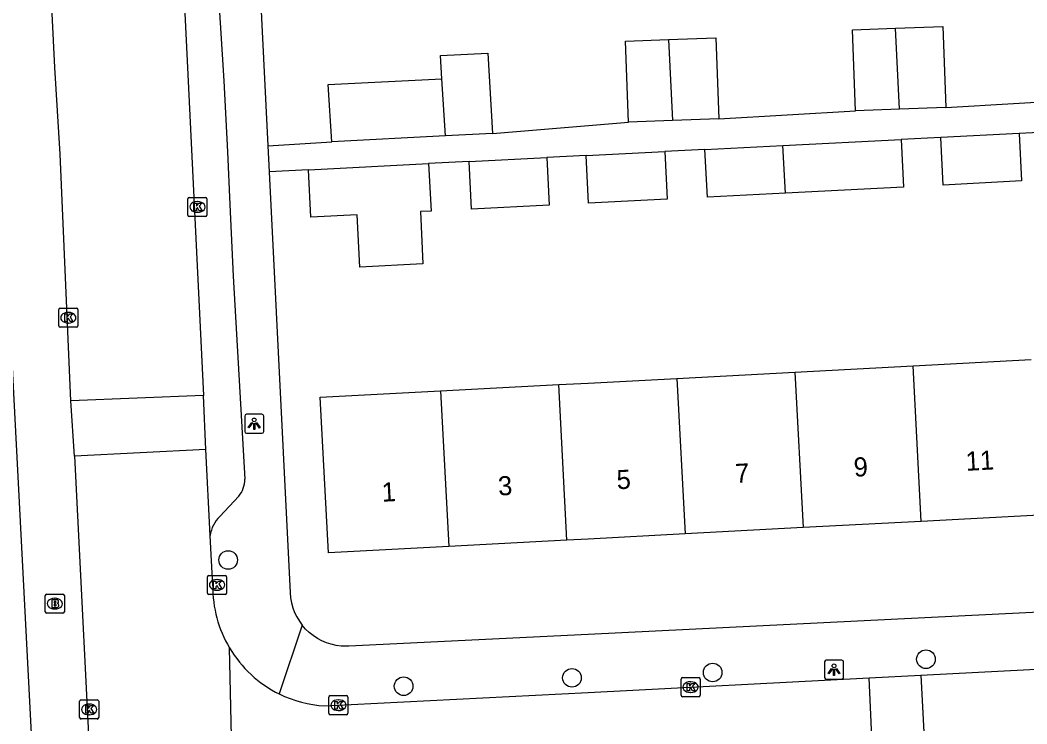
# Model space of a CAD drawing. Extents: x 161084 to 161928, y 385355 to 386522.
# Drawn here: x 161470.2 to 161523, y 385881.7 to 385918.6 of the extents above; entities that cross this region are included whole.
import ezdxf

# ---------------------------------------------------------------- set-up
doc = ezdxf.new("R2010")
doc.units = 0
for name, color, linetype in [('IMGEO_Boom', 7, 'Continuous'), ('IMGEO_Brandkraan', 7, 'Continuous'), ('IMGEO_Kolk', 7, 'Continuous'), ('IMGEO_Lichtpunt', 7, 'Continuous'), ('IMGEO_Pand', 7, 'Continuous'), ('IMGEO_Pand_nummerreeks', 7, 'Continuous'), ('IMGEO_Rijbaan_lokaal_open', 7, 'Continuous'), ('IMGEO_Voetpad_open', 7, 'Continuous')]:
    doc.layers.add(name, color=color, linetype=linetype)

msp = doc.modelspace()

# ---------------------------------------------------------------- linework, layer by layer
at = {"layer": 'IMGEO_Boom'}
for centre in [(161481.119, 385890.33), (161517.704, 385885.129), (161499.145, 385884.154), (161506.522, 385884.432), (161490.32, 385883.714)]:
    msp.add_circle(centre, 0.489, dxfattribs=at)
at = {"layer": 'IMGEO_Brandkraan'}
for p, q in [((161471.529, 385887.616), (161471.529, 385888.468)), ((161471.604, 385888.542), (161472.456, 385888.542)), ((161472.017, 385888.322), (161472.042, 385888.322)), ((161472.53, 385888.468), (161472.53, 385887.616)), ((161472.04, 385887.762), (161472.015, 385887.762)), ((161472.456, 385887.542), (161471.604, 385887.542))]:
    msp.add_line(p, q, dxfattribs=at)
for points in [[(161471.529, 385887.616), (161471.529, 385888.468)], [(161471.604, 385888.542), (161472.456, 385888.542)], [(161471.877, 385888.242), (161471.877, 385887.842), (161472.09, 385887.842)], [(161472.108, 385888.242), (161471.877, 385888.242)], [(161472.53, 385888.468), (161472.53, 385887.616)], [(161472.056, 385888.161), (161472.002, 385888.161), (161472.002, 385888.085)], [(161472.002, 385888.085), (161472.055, 385888.085)], [(161472.064, 385888.009), (161472.002, 385888.009), (161472.002, 385887.928)], [(161472.002, 385887.928), (161472.064, 385887.928)], [(161472.456, 385887.542), (161471.604, 385887.542)]]:
    msp.add_lwpolyline(points, dxfattribs=at)
for centre, radius, start, end in [((161471.606, 385888.466), 0.0765, 91.552, 178.448), ((161471.606, 385888.466), 0.0765, 91.552, 178.448), ((161472.112, 385888.097), 0.145, 59.4692, 91.5367), ((161472.454, 385888.466), 0.0765, 1.552, 88.448), ((161472.454, 385888.466), 0.0765, 1.552, 88.448), ((161472.057, 385888.123), 0.0379, 267.8285, 90.9355), ((161472.065, 385887.968), 0.0404, 269.8759, 90.5077), ((161472.096, 385888.093), 0.251, 268.6676, 293.5347), ((161472.137, 385888.144), 0.0922, 285.5137, 58.1501), ((161472.142, 385887.952), 0.105, 301.3115, 78.989), ((161471.606, 385887.618), 0.0765, 181.552, 268.448), ((161471.606, 385887.618), 0.0765, 181.552, 268.448), ((161472.454, 385887.618), 0.0765, 271.552, 358.448), ((161472.454, 385887.618), 0.0765, 271.552, 358.448)]:
    msp.add_arc(centre, radius, start, end, dxfattribs=at)
for centre, major_axis, ratio, start_param, end_param in [((161472.016, 385888.042), (-0.387, 0.002), 0.722429, 4.712389, 7.853982), ((161472.041, 385888.042), (-0.39, 0.002), 0.717154, 1.570796, 4.712389)]:
    msp.add_ellipse(centre, major_axis=major_axis, ratio=ratio, start_param=start_param, end_param=end_param, dxfattribs=at)
at = {"layer": 'IMGEO_Kolk'}
for p, q in [((161479.007, 385908.408), (161479.007, 385909.26)), ((161479.082, 385909.334), (161479.934, 385909.334)), ((161479.495, 385909.114), (161479.52, 385909.114)), ((161480.008, 385909.26), (161480.008, 385908.408)), ((161479.934, 385908.334), (161479.082, 385908.334)), ((161479.518, 385908.554), (161479.493, 385908.554)), ((161472.238, 385902.605), (161472.238, 385903.457)), ((161472.313, 385903.531), (161473.165, 385903.531)), ((161472.726, 385903.311), (161472.751, 385903.311)), ((161473.239, 385903.457), (161473.239, 385902.605)), ((161473.165, 385902.531), (161472.313, 385902.531)), ((161472.749, 385902.751), (161472.724, 385902.751)), ((161480.035, 385888.599), (161480.035, 385889.451)), ((161480.11, 385889.525), (161480.962, 385889.525)), ((161480.523, 385889.305), (161480.548, 385889.305)), ((161481.036, 385889.451), (161481.036, 385888.599)), ((161480.962, 385888.525), (161480.11, 385888.525)), ((161480.546, 385888.745), (161480.521, 385888.745)), ((161504.864, 385883.239), (161504.864, 385884.091)), ((161504.939, 385884.165), (161505.791, 385884.165)), ((161505.865, 385884.091), (161505.865, 385883.239)), ((161505.352, 385883.945), (161505.377, 385883.945)), ((161473.406, 385882.996), (161474.258, 385882.996)), ((161486.399, 385882.294), (161486.399, 385883.146)), ((161486.474, 385883.22), (161487.326, 385883.22)), ((161486.887, 385883), (161486.912, 385883)), ((161487.4, 385883.146), (161487.4, 385882.294)), ((161505.791, 385883.165), (161504.939, 385883.165)), ((161505.375, 385883.385), (161505.35, 385883.385)), ((161473.331, 385882.07), (161473.331, 385882.922)), ((161473.819, 385882.776), (161473.844, 385882.776)), ((161474.332, 385882.922), (161474.332, 385882.07)), ((161486.91, 385882.44), (161486.885, 385882.44)), ((161474.258, 385881.996), (161473.406, 385881.996)), ((161473.842, 385882.216), (161473.817, 385882.216)), ((161487.326, 385882.22), (161486.474, 385882.22))]:
    msp.add_line(p, q, dxfattribs=at)
for points in [[(161479.007, 385908.408), (161479.007, 385909.26)], [(161479.082, 385909.334), (161479.934, 385909.334)], [(161479.328, 385909.034), (161479.451, 385909.034), (161479.451, 385908.883), (161479.581, 385909.034), (161479.745, 385909.034), (161479.599, 385908.883), (161479.752, 385908.634), (161479.6, 385908.634), (161479.515, 385908.798), (161479.451, 385908.731), (161479.451, 385908.634), (161479.328, 385908.634), (161479.328, 385909.034)], [(161480.008, 385909.26), (161480.008, 385908.408)], [(161479.934, 385908.334), (161479.082, 385908.334)], [(161472.238, 385902.605), (161472.238, 385903.457)], [(161472.313, 385903.531), (161473.165, 385903.531)], [(161472.559, 385903.231), (161472.682, 385903.231), (161472.682, 385903.08), (161472.812, 385903.231), (161472.976, 385903.231), (161472.83, 385903.08), (161472.983, 385902.831), (161472.831, 385902.831), (161472.746, 385902.995), (161472.682, 385902.928), (161472.682, 385902.831), (161472.559, 385902.831), (161472.559, 385903.231)], [(161473.239, 385903.457), (161473.239, 385902.605)], [(161473.165, 385902.531), (161472.313, 385902.531)], [(161480.035, 385888.599), (161480.035, 385889.451)], [(161480.11, 385889.525), (161480.962, 385889.525)], [(161481.036, 385889.451), (161481.036, 385888.599)], [(161480.356, 385889.225), (161480.479, 385889.225), (161480.479, 385889.074), (161480.609, 385889.225), (161480.773, 385889.225), (161480.627, 385889.074), (161480.78, 385888.825), (161480.628, 385888.825), (161480.543, 385888.989), (161480.479, 385888.922), (161480.479, 385888.825), (161480.356, 385888.825), (161480.356, 385889.225)], [(161480.962, 385888.525), (161480.11, 385888.525)], [(161504.864, 385883.239), (161504.864, 385884.091)], [(161504.939, 385884.165), (161505.791, 385884.165)], [(161505.865, 385884.091), (161505.865, 385883.239)], [(161505.185, 385883.865), (161505.308, 385883.865), (161505.308, 385883.714), (161505.438, 385883.865), (161505.602, 385883.865), (161505.456, 385883.714), (161505.609, 385883.465), (161505.457, 385883.465), (161505.372, 385883.629), (161505.308, 385883.562), (161505.308, 385883.465), (161505.185, 385883.465), (161505.185, 385883.865)], [(161473.406, 385882.996), (161474.258, 385882.996)], [(161486.399, 385882.294), (161486.399, 385883.146)], [(161486.474, 385883.22), (161487.326, 385883.22)], [(161487.4, 385883.146), (161487.4, 385882.294)], [(161505.791, 385883.165), (161504.939, 385883.165)], [(161473.331, 385882.07), (161473.331, 385882.922)], [(161473.652, 385882.696), (161473.775, 385882.696), (161473.775, 385882.545), (161473.905, 385882.696), (161474.069, 385882.696), (161473.923, 385882.545), (161474.076, 385882.296), (161473.924, 385882.296), (161473.839, 385882.46), (161473.775, 385882.393), (161473.775, 385882.296), (161473.652, 385882.296), (161473.652, 385882.696)], [(161474.332, 385882.922), (161474.332, 385882.07)], [(161486.72, 385882.92), (161486.843, 385882.92), (161486.843, 385882.769), (161486.973, 385882.92), (161487.137, 385882.92), (161486.991, 385882.769), (161487.144, 385882.52), (161486.992, 385882.52), (161486.907, 385882.684), (161486.843, 385882.617), (161486.843, 385882.52), (161486.72, 385882.52), (161486.72, 385882.92)], [(161474.258, 385881.996), (161473.406, 385881.996)], [(161487.326, 385882.22), (161486.474, 385882.22)]]:
    msp.add_lwpolyline(points, dxfattribs=at)
for centre, start, end in [((161479.084, 385909.258), 91.552, 178.448), ((161479.084, 385909.258), 91.552, 178.448), ((161479.932, 385909.258), 1.552, 88.448), ((161479.932, 385909.258), 1.552, 88.448), ((161479.084, 385908.41), 181.552, 268.448), ((161479.084, 385908.41), 181.552, 268.448), ((161479.932, 385908.41), 271.552, 358.448), ((161479.932, 385908.41), 271.552, 358.448), ((161472.315, 385903.455), 91.552, 178.448), ((161472.315, 385903.455), 91.552, 178.448), ((161473.163, 385903.455), 1.552, 88.448), ((161473.163, 385903.455), 1.552, 88.448), ((161472.315, 385902.607), 181.552, 268.448), ((161472.315, 385902.607), 181.552, 268.448), ((161473.163, 385902.607), 271.552, 358.448), ((161473.163, 385902.607), 271.552, 358.448), ((161480.112, 385889.449), 91.552, 178.448), ((161480.112, 385889.449), 91.552, 178.448), ((161480.96, 385889.449), 1.552, 88.448), ((161480.96, 385889.449), 1.552, 88.448), ((161480.112, 385888.601), 181.552, 268.448), ((161480.112, 385888.601), 181.552, 268.448), ((161480.96, 385888.601), 271.552, 358.448), ((161480.96, 385888.601), 271.552, 358.448), ((161504.941, 385884.089), 91.552, 178.448), ((161504.941, 385884.089), 91.552, 178.448), ((161505.789, 385884.089), 1.552, 88.448), ((161505.789, 385884.089), 1.552, 88.448), ((161473.408, 385882.92), 91.552, 178.448), ((161473.408, 385882.92), 91.552, 178.448), ((161474.256, 385882.92), 1.552, 88.448), ((161474.256, 385882.92), 1.552, 88.448), ((161486.476, 385883.144), 91.552, 178.448), ((161486.476, 385883.144), 91.552, 178.448), ((161487.324, 385883.144), 1.552, 88.448), ((161487.324, 385883.144), 1.552, 88.448), ((161504.941, 385883.241), 181.552, 268.448), ((161504.941, 385883.241), 181.552, 268.448), ((161505.789, 385883.241), 271.552, 358.448), ((161505.789, 385883.241), 271.552, 358.448), ((161473.408, 385882.072), 181.552, 268.448), ((161473.408, 385882.072), 181.552, 268.448), ((161474.256, 385882.072), 271.552, 358.448), ((161474.256, 385882.072), 271.552, 358.448), ((161486.476, 385882.296), 181.552, 268.448), ((161486.476, 385882.296), 181.552, 268.448), ((161487.324, 385882.296), 271.552, 358.448), ((161487.324, 385882.296), 271.552, 358.448)]:
    msp.add_arc(centre, 0.0765, start, end, dxfattribs=at)
for centre, major_axis, ratio, start_param, end_param in [((161479.494, 385908.834), (-0.387, 0.002), 0.722429, 4.712389, 7.853982), ((161479.519, 385908.834), (-0.39, 0.002), 0.717154, 1.570796, 4.712389), ((161472.725, 385903.031), (-0.387, 0.002), 0.722429, 4.712389, 7.853982), ((161472.75, 385903.031), (-0.39, 0.002), 0.717154, 1.570796, 4.712389), ((161480.522, 385889.025), (-0.387, 0.002), 0.722429, 4.712389, 7.853982), ((161480.547, 385889.025), (-0.39, 0.002), 0.717154, 1.570796, 4.712389), ((161505.351, 385883.665), (-0.387, 0.002), 0.722429, 4.712389, 7.853982), ((161505.376, 385883.665), (-0.39, 0.002), 0.717154, 1.570796, 4.712389), ((161486.886, 385882.72), (-0.387, 0.002), 0.722429, 4.712389, 7.853982), ((161486.911, 385882.72), (-0.39, 0.002), 0.717154, 1.570796, 4.712389), ((161473.818, 385882.496), (-0.387, 0.002), 0.722429, 4.712389, 7.853982), ((161473.843, 385882.496), (-0.39, 0.002), 0.717154, 1.570796, 4.712389)]:
    msp.add_ellipse(centre, major_axis=major_axis, ratio=ratio, start_param=start_param, end_param=end_param, dxfattribs=at)
at = {"layer": 'IMGEO_Lichtpunt'}
for p, q in [((161481.986, 385897.875), (161481.986, 385897.068)), ((161481.986, 385897.875), (161481.986, 385897.068)), ((161482.888, 385897.97), (161482.08, 385897.97)), ((161482.888, 385897.97), (161482.08, 385897.97)), ((161482.982, 385897.068), (161482.982, 385897.875)), ((161482.982, 385897.068), (161482.982, 385897.875)), ((161482.08, 385896.974), (161482.888, 385896.974)), ((161482.08, 385896.974), (161482.888, 385896.974)), ((161513.289, 385885.079), (161512.481, 385885.079)), ((161513.289, 385885.079), (161512.481, 385885.079)), ((161512.387, 385884.984), (161512.387, 385884.177)), ((161512.387, 385884.984), (161512.387, 385884.177)), ((161513.383, 385884.177), (161513.383, 385884.984)), ((161513.383, 385884.177), (161513.383, 385884.984)), ((161512.481, 385884.083), (161513.289, 385884.083)), ((161512.481, 385884.083), (161513.289, 385884.083))]:
    msp.add_line(p, q, dxfattribs=at)
for points in [[(161482.36, 385897.539), (161482.399, 385897.511), (161482.211, 385897.249), (161482.173, 385897.276), (161482.36, 385897.539)], [(161482.462, 385897.491), (161482.509, 385897.491), (161482.509, 385897.169), (161482.462, 385897.169), (161482.462, 385897.491)], [(161482.572, 385897.511), (161482.61, 385897.538), (161482.797, 385897.276), (161482.758, 385897.248), (161482.572, 385897.511)], [(161512.761, 385884.648), (161512.8, 385884.62), (161512.612, 385884.358), (161512.574, 385884.385), (161512.761, 385884.648)], [(161512.863, 385884.6), (161512.91, 385884.6), (161512.91, 385884.278), (161512.863, 385884.278), (161512.863, 385884.6)], [(161512.973, 385884.62), (161513.011, 385884.647), (161513.198, 385884.385), (161513.159, 385884.357), (161512.973, 385884.62)]]:
    msp.add_lwpolyline(points, dxfattribs=at)
for centre in [(161482.485, 385897.673), (161512.886, 385884.782)]:
    msp.add_circle(centre, 0.0994, dxfattribs=at)
for centre, start, end in [((161482.08, 385897.875), 90, 180), ((161482.08, 385897.875), 90, 180), ((161482.888, 385897.875), 0, 90), ((161482.888, 385897.875), 0, 90), ((161482.08, 385897.068), 180, 270), ((161482.08, 385897.068), 180, 270), ((161482.888, 385897.068), 270, 0), ((161482.888, 385897.068), 270, 360), ((161512.481, 385884.984), 90, 180), ((161512.481, 385884.984), 90, 180), ((161513.289, 385884.984), 0, 90), ((161513.289, 385884.984), 0, 90), ((161512.481, 385884.177), 180, 270), ((161512.481, 385884.177), 180, 270), ((161513.289, 385884.177), 270, 0), ((161513.289, 385884.177), 270, 360)]:
    msp.add_arc(centre, 0.0946, start, end, dxfattribs=at)
at = {"layer": 'IMGEO_Pand'}
for points in [[(161514.014, 385913.869), (161513.853, 385918.114), (161516.106, 385918.2)], [(161516.106, 385918.2), (161518.591, 385918.294), (161518.753, 385914.048)], [(161516.32, 385913.956), (161516.106, 385918.2)], [(161502.108, 385913.275), (161501.947, 385917.52), (161504.2, 385917.606)], [(161504.2, 385917.606), (161506.685, 385917.7), (161506.847, 385913.454)], [(161504.2, 385917.606), (161504.413, 385913.362)], [(161492.329, 385915.556), (161492.261, 385916.772), (161494.738, 385916.899), (161494.971, 385912.687)], [(161486.552, 385912.255), (161486.366, 385915.25), (161492.329, 385915.556)], [(161492.521, 385912.561), (161492.329, 385915.556)], [(161516.32, 385913.956), (161514.014, 385913.869)], [(161518.753, 385914.048), (161516.32, 385913.956)], [(161504.413, 385913.362), (161502.108, 385913.275)], [(161506.847, 385913.454), (161504.413, 385913.362)], [(161492.521, 385912.561), (161486.552, 385912.255)], [(161494.971, 385912.687), (161492.521, 385912.561)], [(161522.589, 385912.683), (161522.721, 385910.195), (161518.607, 385909.984), (161518.479, 385912.474)], [(161522.589, 385912.683), (161518.479, 385912.474)], [(161506.117, 385911.844), (161510.204, 385912.052)], [(161510.204, 385912.052), (161516.397, 385912.368)], [(161510.336, 385909.56), (161510.204, 385912.052)], [(161516.397, 385912.368), (161516.529, 385909.878), (161510.336, 385909.56)], [(161504.013, 385911.737), (161504.145, 385909.243), (161500.016, 385909.032), (161499.888, 385911.527)], [(161499.888, 385911.527), (161504.013, 385911.737)], [(161510.336, 385909.56), (161506.246, 385909.351), (161506.117, 385911.844)], [(161491.628, 385911.107), (161491.76, 385908.616), (161491.195, 385908.588), (161491.333, 385905.848), (161488.016, 385905.681), (161487.878, 385908.421), (161485.458, 385908.299), (161485.332, 385910.786)], [(161485.332, 385910.786), (161491.628, 385911.107)], [(161497.821, 385911.422), (161497.953, 385908.928), (161493.879, 385908.723), (161493.751, 385911.215)], [(161493.751, 385911.215), (161497.821, 385911.422)], [(161510.834, 385900.175), (161517.026, 385900.503)], [(161517.026, 385900.503), (161523.217, 385900.831)], [(161517.458, 385892.354), (161517.026, 385900.503)], [(161498.452, 385899.52), (161500, 385899.602), (161504.643, 385899.848)], [(161504.643, 385899.848), (161510.834, 385900.175)], [(161504.643, 385899.848), (161505.075, 385891.699)], [(161510.834, 385900.175), (161511.266, 385892.027)], [(161492.26, 385899.192), (161498.452, 385899.52)], [(161498.884, 385891.371), (161498.452, 385899.52)], [(161492.692, 385891.043), (161486.381, 385890.709), (161485.949, 385898.858), (161492.26, 385899.192)], [(161492.26, 385899.192), (161492.692, 385891.043)], [(161523.649, 385892.682), (161517.458, 385892.354)], [(161511.266, 385892.027), (161505.075, 385891.699)], [(161517.458, 385892.354), (161511.266, 385892.027)], [(161505.075, 385891.699), (161500, 385891.43), (161498.884, 385891.371)], [(161498.884, 385891.371), (161492.692, 385891.043)]]:
    msp.add_lwpolyline(points, dxfattribs=at)
at = {"layer": 'IMGEO_Rijbaan_lokaal_open'}
for points in [[(161472.867, 385898.678), (161472.303, 385911.596), (161472.039, 385916.144), (161470.672, 385943.755), (161470.526, 385946.606), (161470.249, 385951.99)], [(161477.985, 385936.548), (161479.83, 385898.951)], [(161479.83, 385898.951), (161472.867, 385898.678)], [(161479.957, 385896.12), (161479.83, 385898.951)], [(161473.056, 385895.769), (161472.867, 385898.678)], [(161479.957, 385896.12), (161473.056, 385895.769)], [(161473.056, 385895.769), (161475.938, 385838.435)], [(161480.174, 385891.619), (161479.957, 385896.12)], [(161480.316, 385888.981), (161480.174, 385891.619)], [(161517.428, 385884.295), (161549.048, 385885.938), (161549.569, 385885.989), (161550.083, 385886.085), (161550.587, 385886.228), (161551.076, 385886.415)], [(161481.511, 385871.723), (161481.197, 385885.726)], [(161486.18, 385882.687), (161500, 385883.39), (161514.731, 385884.155)], [(161514.731, 385884.155), (161517.428, 385884.295)], [(161515.038, 385877.187), (161514.731, 385884.155)], [(161517.428, 385884.295), (161517.798, 385877.328)]]:
    msp.add_lwpolyline(points, dxfattribs=at)
for centre, radius, start, end in [((161486.408, 385888.883), 6.093, 179.0806, 211.2091), ((161486.5, 385888.82), 6.14, 210.2625, 243.8698), ((161486.509, 385888.838), 6.159, 243.8638, 266.9356)]:
    msp.add_arc(centre, radius, start, end, dxfattribs=at)
at = {"layer": 'IMGEO_Voetpad_open'}
for points in [[(161481.966, 385937.063), (161483.203, 385912.039)], [(161480.053, 385933.311), (161480.612, 385919.876), (161480.89, 385915.446), (161481.089, 385911.717), (161481.202, 385908.968), (161481.382, 385905.211), (161481.994, 385894.562)], [(161518.753, 385914.048), (161525.846, 385914.459)], [(161506.847, 385913.454), (161514.014, 385913.869)], [(161494.971, 385912.687), (161502.108, 385913.275)], [(161524.702, 385912.791), (161522.589, 385912.683)], [(161483.203, 385912.039), (161486.552, 385912.255)], [(161483.203, 385912.039), (161483.271, 385910.669)], [(161518.479, 385912.474), (161516.397, 385912.368)], [(161499.888, 385911.527), (161497.821, 385911.422)], [(161506.117, 385911.844), (161504.013, 385911.737)], [(161493.751, 385911.215), (161491.628, 385911.107)], [(161472.4, 385850.582), (161469.278, 385910.865)], [(161485.332, 385910.786), (161483.271, 385910.669)], [(161483.271, 385910.669), (161484.362, 385888.602), (161484.387, 385888.34), (161484.435, 385888.081), (161484.507, 385887.828), (161484.6, 385887.582), (161484.715, 385887.345), (161484.851, 385887.12), (161485.007, 385886.908)], [(161481.677, 385893.675), (161480.683, 385892.613)], [(161547.656, 385888.789), (161500, 385886.432), (161487.445, 385885.811), (161487.303, 385885.808), (161487.04, 385885.819), (161486.779, 385885.854), (161486.522, 385885.913), (161486.272, 385885.993), (161486.03, 385886.096), (161485.798, 385886.221), (161485.578, 385886.365), (161485.371, 385886.529), (161485.181, 385886.71), (161485.007, 385886.908)], [(161485.007, 385886.908), (161483.796, 385883.308)]]:
    msp.add_lwpolyline(points, dxfattribs=at)
for centre, radius, start, end in [((161480.555, 385894.576), 1.439, 321.2311, 359.4367), ((161481.921, 385891.352), 1.767, 134.4666, 171.3019)]:
    msp.add_arc(centre, radius, start, end, dxfattribs=at)

# ---------------------------------------------------------------- texts
at = {"layer": 'IMGEO_Pand_nummerreeks'}
for s, p in [('9', (161513.942, 385894.692)), ('11', (161519.812, 385895.002)), ('7', (161507.726, 385894.363)), ('3', (161495.296, 385893.705)), ('5', (161501.511, 385894.034)), ('1', (161489.194, 385893.381))]:
    msp.add_text(s, height=1, rotation=3.031, dxfattribs=at).set_placement(p)

doc.saveas('drawing.dxf')
